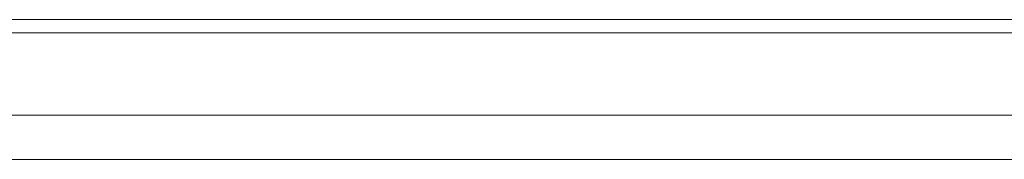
# Model space of a CAD drawing. Header units: millimetres. Extents: x 3925 to 5043, y -86 to 778.
# Tile 281 of 325: x 4825.462 to 4830.99, y 368.842 to 369.63. Entities that reach past the tile are written whole.
import ezdxf

# ---------------------------------------------------------------- set-up
doc = ezdxf.new("R2010")
doc.units = ezdxf.units.MM
doc.header["$LTSCALE"] = 46.255
for name, color, linetype in [('H30K-IO-LABEDXF_CONTINUOUS_LINE', 7, 'CONTINUOUS'), ('H30K-REAR-CODXF_CONTINUOUS_LINE', 7, 'CONTINUOUS'), ('LABEL-IO-H30DXF_CONTINUOUS_LINE', 7, 'CONTINUOUS')]:
    doc.layers.add(name, color=color, linetype=linetype)

msp = doc.modelspace()

# ---------------------------------------------------------------- linework, layer by layer
at = {"layer": 'H30K-IO-LABEDXF_CONTINUOUS_LINE', "color": 7, "linetype": 'Continuous', "lineweight": 0}
msp.add_line((4752.0538, 369.6298), (4858.9638, 369.6298), dxfattribs=at)
at = {"layer": 'H30K-REAR-CODXF_CONTINUOUS_LINE', "color": 7, "linetype": 'Continuous', "lineweight": 0}
for p, q in [((4752.0538, 369.5548), (4858.9638, 369.5548)), ((4858.9638, 369.0906), (4752.0538, 369.0906)), ((4858.9638, 368.8424), (4752.0538, 368.8424))]:
    msp.add_line(p, q, dxfattribs=at)
at = {"layer": 'LABEL-IO-H30DXF_CONTINUOUS_LINE', "color": 7, "linetype": 'Continuous', "lineweight": 0}
msp.add_line((4752.0538, 369.6298), (4858.9638, 369.6298), dxfattribs=at)

doc.saveas('drawing.dxf')
